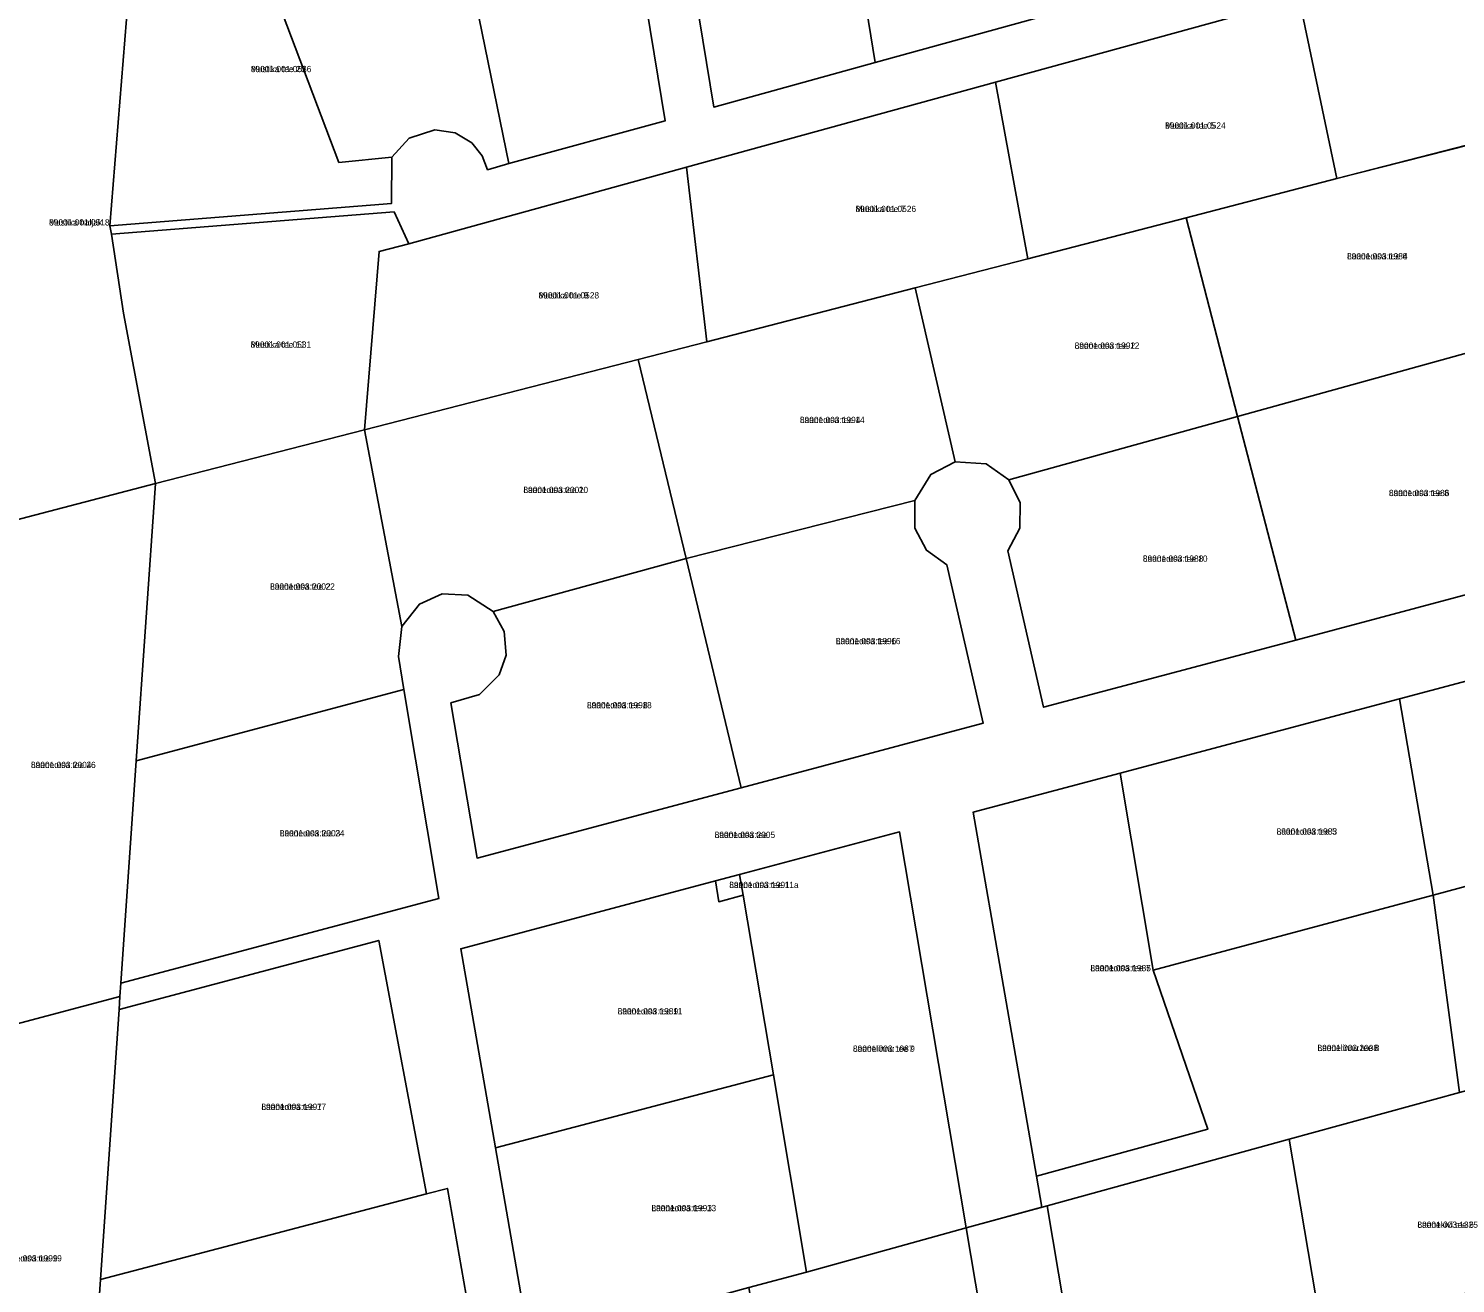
# Model space of a CAD drawing. Extents: x 526849 to 562296, y 6591741 to 6618546.
# Drawn here: x 545499.6 to 545841.5, y 6598977.5 to 6599278.2 of the extents above; entities that cross this region are included whole.
import ezdxf

# ---------------------------------------------------------------- set-up
doc = ezdxf.new("R2010")
doc.units = 0
for name, color, linetype in [('L_AADRESS', 7, 'Continuous'), ('PIIR', 7, 'Continuous'), ('TUNNUS', 7, 'Continuous')]:
    doc.layers.add(name, color=color, linetype=linetype)

msp = doc.modelspace()

# ---------------------------------------------------------------- linework, layer by layer
at = {"layer": 'PIIR'}
for points in [[(545702.47, 6599270.11), (545689.21, 6599351.68), (545708.57, 6599357.09), (545728.01, 6599362.5), (545741.04, 6599280.68)], [(545663.77, 6599259.4), (545650.44, 6599340.7), (545689.21, 6599351.68), (545702.47, 6599270.11)], [(545614.68, 6599245.86), (545598.28, 6599325.96), (545638.76, 6599337.38), (545652.13, 6599256.13)], [(545573.93, 6599246.15), (545549, 6599312.03), (545583.58, 6599321.81), (545598.28, 6599325.96), (545614.68, 6599245.86), (545609.56, 6599244.36), (545608.29, 6599247.68), (545605.78, 6599250.8), (545601.79, 6599253.2), (545596.91, 6599253.95), (545590.78, 6599251.97), (545586.64, 6599247.42)], [(545519.03, 6599230.95), (545525.08, 6599305.28), (545549, 6599312.03), (545573.93, 6599246.15), (545586.64, 6599247.42), (545586.51, 6599236.28)], [(545487.08, 6599266.48), (545488.34, 6599294.98), (545525.08, 6599305.28), (545519.03, 6599230.95), (545519.43, 6599228.95), (545522.34, 6599210.01), (545530.03, 6599169.17), (545478.96, 6599155.9), (545480.26, 6599184.73), (545481.34, 6599198.75), (545483.69, 6599225.53), (545484.3, 6599231.05), (545485.67, 6599248.7)], [(545813.04, 6599242.27), (545804.01, 6599285.39), (545875.74, 6599305.22), (545883.91, 6599260.51), (545845.18, 6599250.46)], [(545739.05, 6599223.04), (545731.24, 6599265.34), (545804.01, 6599285.39), (545813.04, 6599242.27), (545776.93, 6599232.85)], [(545662.13, 6599203.14), (545657.23, 6599245.01), (545731.24, 6599265.34), (545739.05, 6599223.04), (545712.03, 6599216.1)], [(545845.18, 6599250.46), (545854.51, 6599209.82), (545848.45, 6599206.57), (545844.9, 6599200.67), (545789.29, 6599185.29), (545776.93, 6599232.85), (545813.04, 6599242.27), (545883.91, 6599260.51)], [(545580.04, 6599182.08), (545583.59, 6599224.79), (545590.7, 6599226.61), (545657.23, 6599245.01), (545662.13, 6599203.14), (545645.68, 6599198.89)], [(545522.34, 6599210.01), (545519.43, 6599228.95), (545587.16, 6599234.29), (545590.7, 6599226.61), (545583.59, 6599224.79), (545580.04, 6599182.08), (545530.03, 6599169.17)], [(545776.93, 6599232.85), (545789.29, 6599185.29), (545734.47, 6599170.11), (545729.05, 6599173.94), (545721.6, 6599174.43), (545712.03, 6599216.1), (545739.05, 6599223.04)], [(545712.03, 6599216.1), (545721.6, 6599174.43), (545715.75, 6599171.37), (545711.94, 6599165.09), (545657.14, 6599151.25), (545645.68, 6599198.89), (545662.13, 6599203.14)], [(545844.9, 6599200.67), (545844.72, 6599194.41), (545847.44, 6599188.81), (545852.48, 6599185.13), (545861.2, 6599147.14), (545803.22, 6599131.69), (545789.29, 6599185.29)], [(545645.68, 6599198.89), (545657.14, 6599151.25), (545610.87, 6599138.54), (545604.81, 6599142.42), (545598.66, 6599142.74), (545593.24, 6599140.31), (545589.01, 6599134.93), (545580.04, 6599182.08)], [(545580.04, 6599182.08), (545589.01, 6599134.93), (545588.2, 6599127.72), (545589.52, 6599119.81), (545525.39, 6599102.76), (545530.03, 6599169.17)], [(545789.29, 6599185.29), (545803.22, 6599131.69), (545742.8, 6599115.6), (545734.2, 6599153.09), (545737.11, 6599158.5), (545737.21, 6599164.6), (545734.47, 6599170.11)], [(545478.96, 6599155.9), (545530.03, 6599169.17), (545525.39, 6599102.76), (545521.71, 6599049.48), (545521.49, 6599046.31), (545470.3, 6599032.68), (545471.97, 6599052.21), (545476.17, 6599052.21), (545477.47, 6599062.31), (545478.57, 6599070.81), (545473.18, 6599071.01), (545474.5, 6599090.77), (545476.67, 6599123.23)], [(545711.94, 6599165.09), (545711.93, 6599158.49), (545714.72, 6599153.2), (545719.58, 6599149.73), (545728.3, 6599111.74), (545670.33, 6599096.3), (545657.14, 6599151.25)], [(545657.14, 6599151.25), (545670.33, 6599096.3), (545607.04, 6599079.45), (545600.8, 6599116.64), (545607.61, 6599118.64), (545612.34, 6599123.39), (545613.99, 6599128.09), (545613.55, 6599133.76), (545610.87, 6599138.54)], [(545895.61, 6599135.6), (545903.18, 6599088.72), (545836.15, 6599070.57), (545828.06, 6599117.61)], [(545589.52, 6599119.81), (545597.91, 6599069.77), (545521.71, 6599049.48), (545525.39, 6599102.76)], [(545828.06, 6599117.61), (545836.15, 6599070.57), (545769.09, 6599052.55), (545761.13, 6599099.79)], [(545761.13, 6599099.79), (545769.09, 6599052.55), (545782.12, 6599014.49), (545741.11, 6599003.25), (545725.91, 6599090.41)], [(545903.18, 6599088.72), (545910.45, 6599041.89), (545863.67, 6599029.07), (545842.46, 6599023.25), (545836.15, 6599070.57)], [(545708.3, 6599085.72), (545724.28, 6598990.83), (545686.02, 6598980.25), (545678.06, 6599027.5), (545670.8, 6599070.56), (545669.97, 6599075.51)], [(545664.15, 6599073.96), (545664.98, 6599069), (545670.8, 6599070.56), (545678.06, 6599027.5), (545611.45, 6599010.04), (545603.13, 6599057.71)], [(545669.97, 6599075.51), (545670.8, 6599070.56), (545664.98, 6599069), (545664.15, 6599073.96)], [(545836.15, 6599070.57), (545842.46, 6599023.25), (545801.65, 6599012.06), (545743.66, 6598996.15), (545742.41, 6598995.83), (545741.11, 6599003.25), (545782.12, 6599014.49), (545769.09, 6599052.55)], [(545583.5, 6599059.72), (545594.92, 6598998.97), (545516.81, 6598978.5), (545521.27, 6599043.15)], [(545521.49, 6599046.31), (545521.27, 6599043.15), (545516.81, 6598978.5), (545513.68, 6598933.1), (545479.11, 6598923.58), (545462.59, 6598919.09), (545464.44, 6598947.01), (545466.24, 6598974.19), (545468.44, 6599003.73), (545470.3, 6599032.68)], [(545801.65, 6599012.06), (545842.46, 6599023.25), (545863.67, 6599029.07), (545864.66, 6599023.38), (545865.68, 6599017.46), (545867.5, 6599006.94), (545863.73, 6598999.35), (545856.02, 6598983.78), (545811.67, 6598952.62)], [(545678.06, 6599027.5), (545686.02, 6598980.25), (545672.18, 6598976.54), (545619.79, 6598962.17), (545611.45, 6599010.04)], [(545743.66, 6598996.15), (545801.65, 6599012.06), (545811.67, 6598952.62), (545757.42, 6598914.51)], [(545599.95, 6599000.28), (545607.2, 6598958.71), (545601.56, 6598957.17), (545563.22, 6598946.64), (545523.1, 6598935.65), (545513.68, 6598933.1), (545516.81, 6598978.5), (545594.92, 6598998.97)], [(545724.28, 6598990.83), (545743.66, 6598996.15), (545757.42, 6598914.51), (545811.67, 6598952.62), (545856.02, 6598983.78), (545863.73, 6598999.35), (545868.19, 6598974), (545814.2, 6598936.07), (545760.19, 6598898.12), (545770.41, 6598837.49), (545784.6, 6598753.32), (545798.04, 6598757.01), (545839.67, 6598784.98), (545894.9, 6598822.08), (545898.86, 6598799.59), (545899.38, 6598796.63), (545865.04, 6598772.71), (545827.29, 6598748.35), (545779.42, 6598717.89), (545768.89, 6598726.19), (545758.08, 6598790.33), (545742.05, 6598885.38), (545739.29, 6598901.77), (545733.21, 6598937.82)], [(545672.18, 6598976.54), (545686.02, 6598980.25), (545724.28, 6598990.83), (545733.21, 6598937.82), (545681.13, 6598923.51)]]:
    msp.add_lwpolyline(points, close=True, dxfattribs=at)
for points in [[(545650.44, 6599340.7), (545663.77, 6599259.4), (545702.47, 6599270.11), (545741.04, 6599280.68)], [(545804.01, 6599285.39), (545731.24, 6599265.34), (545657.23, 6599245.01), (545590.7, 6599226.61), (545587.16, 6599234.29), (545519.43, 6599228.95), (545519.03, 6599230.95), (545586.51, 6599236.28), (545586.64, 6599247.42), (545590.78, 6599251.97), (545596.91, 6599253.95), (545601.79, 6599253.2), (545605.78, 6599250.8), (545608.29, 6599247.68), (545609.56, 6599244.36), (545614.68, 6599245.86), (545652.13, 6599256.13), (545638.76, 6599337.38)], [(545607.2, 6598958.71), (545599.95, 6599000.28), (545594.92, 6598998.97), (545583.5, 6599059.72), (545521.27, 6599043.15), (545521.49, 6599046.31), (545521.71, 6599049.48), (545597.91, 6599069.77), (545589.52, 6599119.81), (545588.2, 6599127.72), (545589.01, 6599134.93), (545593.24, 6599140.31), (545598.66, 6599142.74), (545604.81, 6599142.42), (545610.87, 6599138.54), (545613.55, 6599133.76), (545613.99, 6599128.09), (545612.34, 6599123.39), (545607.61, 6599118.64), (545600.8, 6599116.64), (545607.04, 6599079.45), (545670.33, 6599096.3), (545728.3, 6599111.74), (545719.58, 6599149.73), (545714.72, 6599153.2), (545711.93, 6599158.49), (545711.94, 6599165.09), (545715.75, 6599171.37), (545721.6, 6599174.43), (545729.05, 6599173.94), (545734.47, 6599170.11), (545737.21, 6599164.6), (545737.11, 6599158.5), (545734.2, 6599153.09), (545742.8, 6599115.6), (545803.22, 6599131.69), (545861.2, 6599147.14)], [(545895.61, 6599135.6), (545828.06, 6599117.61), (545761.13, 6599099.79), (545725.91, 6599090.41), (545741.11, 6599003.25), (545742.41, 6598995.83), (545724.28, 6598990.83), (545708.3, 6599085.72), (545669.97, 6599075.51), (545664.15, 6599073.96), (545603.13, 6599057.71), (545611.45, 6599010.04), (545619.79, 6598962.17)]]:
    msp.add_lwpolyline(points, dxfattribs=at)

# ---------------------------------------------------------------- texts
at = {"layer": 'L_AADRESS'}
for s, p in [('Mustika tee 20', (545552.84, 6599267.76)), ('Mustika tee 5', (545771.92, 6599254.21)), ('Mustika tee 7', (545697.74, 6599234.24)), ('Mustika haljak', (545504.5, 6599231.02)), ('Laaneotsa tee 6', (545815.51, 6599222.9)), ('Mustika tee 9', (545621.78, 6599213.54)), ('Mustika tee 11', (545552.79, 6599201.73)), ('Laaneotsa tee 12', (545750.24, 6599201.48)), ('Laaneotsa tee 14', (545684.41, 6599183.68)), ('Laaneotsa tee 20', (545618.15, 6599166.91)), ('Laaneotsa tee 8', (545825.54, 6599166.18)), ('Laaneotsa tee 10', (545766.58, 6599150.45)), ('Laaneotsa tee 22', (545557.46, 6599143.77)), ('Laaneotsa tee 16', (545693.01, 6599130.7)), ('Laaneotsa tee 18', (545633.39, 6599115.35)), ('Laaneotsa tee 26', (545500.16, 6599101.02)), ('Laaneotsa tee 5', (545798.63, 6599085.08)), ('Laaneotsa tee 24', (545559.78, 6599084.65)), ('Laaneotsa tee', (545663.98, 6599084.27)), ('Laaneotsa tee 11a', (545667.48, 6599072.26)), ('Laaneotsa tee 7', (545754.01, 6599052.34)), ('Laaneotsa tee 11', (545640.74, 6599042)), ('Laanelinnu tee 9', (545697.12, 6599033.03)), ('Laanelinnu tee 8', (545808.42, 6599033.2)), ('Laaneotsa tee 17', (545555.37, 6599019.11)), ('Laaneotsa tee 13', (545648.83, 6598994.84)), ('Laanekivi tee 6', (545832.37, 6598990.85)), ('Laaneotsa tee 19', (545492.04, 6598982.8))]:
    msp.add_text(s, height=1.5, dxfattribs=at).set_placement(p)
at = {"layer": 'TUNNUS'}
for s, p in [('89001:001:0536', (545552.84, 6599267.76)), ('89001:001:0524', (545771.92, 6599254.21)), ('89001:001:0526', (545697.74, 6599234.24)), ('89001:001:0518', (545504.5, 6599231.02)), ('89001:003:1984', (545815.51, 6599222.9)), ('89001:001:0528', (545621.78, 6599213.54)), ('89001:001:0531', (545552.79, 6599201.73)), ('89001:003:1992', (545750.24, 6599201.48)), ('89001:003:1994', (545684.41, 6599183.68)), ('89001:003:2001', (545618.15, 6599166.91)), ('89001:003:1986', (545825.54, 6599166.18)), ('89001:003:1988', (545766.58, 6599150.45)), ('89001:003:2002', (545557.46, 6599143.77)), ('89001:003:1996', (545693.01, 6599130.7)), ('89001:003:1998', (545633.39, 6599115.35)), ('89001:003:2004', (545500.16, 6599101.02)), ('89001:003:1983', (545798.63, 6599085.08)), ('89001:003:2003', (545559.78, 6599084.65)), ('89001:003:2005', (545663.98, 6599084.27)), ('89001:003:1991', (545667.48, 6599072.26)), ('89001:003:1985', (545754.01, 6599052.34)), ('89001:003:1989', (545640.74, 6599042)), ('89001:003:1987', (545697.12, 6599033.03)), ('89001:003:2008', (545808.42, 6599033.2)), ('89001:003:1997', (545555.37, 6599019.11)), ('89001:003:1993', (545648.83, 6598994.84)), ('89001:003:1325', (545832.37, 6598990.85)), ('89001:003:1999', (545492.04, 6598982.8))]:
    msp.add_text(s, height=1.5, dxfattribs=at).set_placement(p)

doc.saveas('drawing.dxf')
